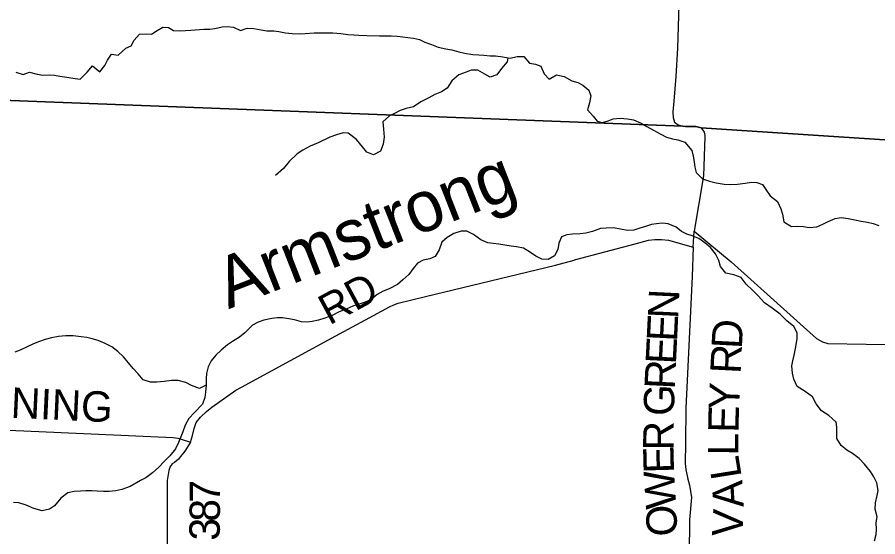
# Model space of a CAD drawing. Extents: x 1759416 to 2214760, y 252598 to 1116833.
# Drawn here: x 1958374 to 1966853, y 874883 to 880004 of the extents above; entities that cross this region are included whole.
import ezdxf

# ---------------------------------------------------------------- set-up
doc = ezdxf.new("R2010")
doc.units = 0
for name, color, linetype in [('GM_X_Minor_River', 7, 'Continuous'), ('GM_X_Minor_River_Text', 7, 'Continuous'), ('GM_X_Township', 7, 'Continuous'), ('GM_X_Township_Road', 7, 'Continuous'), ('GM_X_Township_Road_Text', 7, 'Continuous')]:
    doc.layers.add(name, color=color, linetype=linetype)

msp = doc.modelspace()

# ---------------------------------------------------------------- linework, layer by layer
at = {"layer": 'GM_X_Minor_River'}
for points in [[(1958361.3, 879462.1), (1958431.1, 879439.1), (1958493.6, 879464.3), (1958569.4, 879443.2), (1958625.4, 879434.3), (1958687.6, 879437.5), (1958741.6, 879434.7), (1958793.6, 879424), (1958861.5, 879413), (1958921.5, 879404.1), (1958995.5, 879395.1), (1959064.7, 879464.3), (1959115.7, 879525.8), (1959187, 879466.6), (1959238, 879528), (1959262.9, 879581.9), (1959303.9, 879641.5), (1959367.9, 879630.5), (1959445, 879697.7), (1959497.5, 879723), (1959526.4, 879776.8), (1959577.4, 879836.2), (1959643.7, 879841.3), (1959697.7, 879838.5), (1959752.4, 879873.9), (1959809, 879905.2), (1959863.1, 879904.4), (1959914.7, 879873.6), (1959976.7, 879868.7), (1960030.9, 879872), (1960085, 879875.2), (1960213.4, 879885.5), (1960271.5, 879886.7), (1960321.8, 879894), (1960392.1, 879909), (1960442.3, 879914.3), (1960506.3, 879905.4), (1960573.9, 879874.4), (1960638.4, 879897.5), (1960706.5, 879894.6), (1960778.4, 879879.5)], [(1960778.4, 879879.5), (1960832.4, 879870.8), (1960902.5, 879869.8), (1960952.5, 879865), (1961018.4, 879850.1), (1961082.5, 879845.2), (1961156.5, 879842.1), (1961210.7, 879845.4), (1961300.9, 879850.1), (1961351.1, 879851.4), (1961485.3, 879849.5), (1961561.3, 879844.5), (1961631.3, 879835.5), (1961689.4, 879830.6), (1961741.4, 879825.9), (1961819.5, 879822.8), (1961943.7, 879821), (1961999.8, 879822.2), (1962059.9, 879821.4), (1962116, 879818.6), (1962172, 879811.8), (1962224, 879805.1), (1962278, 879798.3), (1962337.9, 879785.4), (1962389.6, 879758.6), (1962457.4, 879735.6), (1962523.1, 879710.6), (1962597, 879693.5), (1962654.9, 879682.7), (1962726.7, 879661.6), (1962780.6, 879648.8), (1962862.6, 879637.6), (1962920.6, 879632.8), (1962972.7, 879630), (1963032.7, 879625.2), (1963084.8, 879624.5), (1963158.8, 879613.4), (1963230.7, 879600.3), (1963301.1, 879617.4), (1963367.2, 879616.5), (1963420.3, 879551.5), (1963480.3, 879542.7), (1963532.1, 879521.9), (1963565, 879447.2), (1963614.3, 879394.3), (1963689, 879435.4), (1963762.9, 879420.3), (1963838.4, 879377.2), (1963896.3, 879362.3), (1963948, 879335.5), (1964007.3, 879286.5), (1964024.5, 879230.1), (1964013.4, 879160.1), (1963994.3, 879092.1), (1964049.4, 879029.2), (1964088.7, 878978.5), (1964140.6, 878967.7), (1964195, 878983), (1964245.4, 879004.3), (1964313.6, 879009.4), (1964387.7, 879004.3), (1964447.6, 878991.5), (1964521.2, 878960.3), (1964578.8, 878927.4), (1964644.4, 878890.4), (1964715.9, 878851.3), (1964771.5, 878820.4), (1964829.4, 878805.6), (1964883.4, 878794.8), (1964953.2, 878773.7), (1965020, 878690.5), (1965035.1, 878634.2), (1965044.3, 878579.9), (1965049.5, 878527.7), (1965064.7, 878475.3), (1965125.9, 878412.2), (1965193.6, 878387.2), (1965259.5, 878372.2), (1965339.4, 878359.1), (1965397.5, 878354.3), (1965471.7, 878359.2), (1965548, 878370.2), (1965610.3, 878379.3), (1965662.3, 878376.6), (1965716.1, 878355.8), (1965757.2, 878295), (1965792.5, 878242.4), (1965863.8, 878189.2), (1965898.7, 878116.5), (1965913.9, 878062.1), (1965928.8, 877987.7), (1966002.2, 877942.5), (1966060.4, 877945.7), (1966120.5, 877942.9), (1966176.4, 877930.1), (1966252.7, 877939), (1966313.2, 877964.2), (1966365.7, 877991.6), (1966434.3, 878020.7), (1966492.5, 878029.9), (1966562.5, 878020.9)], [(1963209.3, 879604.2), (1963202.1, 879564.6), (1963147, 879499.2), (1963099.9, 879435.7), (1963035.5, 879414.5), (1962979.8, 879441.4), (1962912.3, 879482.4), (1962848.2, 879483.3), (1962797.8, 879464), (1962725.2, 879436.9), (1962656.1, 879375.7), (1962609, 879306.2), (1962554.3, 879268.8), (1962487.7, 879241.7), (1962431.1, 879208.4), (1962350.4, 879171.4), (1962279.5, 879122.2), (1962207, 879103.2), (1962148.6, 879084), (1962092.1, 879054.7), (1962041.6, 879033.3), (1961976.6, 878974), (1961981.5, 878901.8), (1961988.3, 878823.4), (1961979.2, 878753.3), (1961954, 878683.5), (1961885.3, 878648.3), (1961819.6, 878675.3), (1961774.4, 878728.1), (1961715.4, 878799.2), (1961634.2, 878862.5), (1961584.1, 878863.2), (1961519.7, 878846.1), (1961455.2, 878822.9), (1961338.1, 878766.4), (1961259.5, 878733.4), (1961186.7, 878692.3), (1961132, 878656.9), (1961052.7, 878581.8), (1960997.5, 878512.4), (1960920.3, 878443.2)], [(1966819.5, 874841.8), (1966838.6, 874905.8), (1966841.3, 874955.9), (1966838.4, 875024.1), (1966847.3, 875080.2), (1966826.4, 875154.7), (1966831.4, 875218.8), (1966848.6, 875290.8), (1966855.4, 875340.8), (1966844.5, 875415.2), (1966815.4, 875473.8), (1966782.1, 875526.4), (1966721.1, 875599.5), (1966669.9, 875654.3), (1966602.5, 875703.4), (1966549, 875738.3), (1966493.6, 875783.2), (1966450.6, 875852), (1966449.3, 875902.2), (1966448.3, 875962.4), (1966443, 876012.6), (1966369.9, 876077.8), (1966298.5, 876122.9), (1966245.5, 876193.9), (1966210.5, 876262.6), (1966139.2, 876315.8), (1966057.7, 876363), (1966024.8, 876435.7), (1966011.7, 876494.1), (1966004.8, 876566.4), (1966015.6, 876618.4), (1966028.5, 876674.4), (1966043.6, 876740.4), (1966059.1, 876834.4), (1966058, 876894.6), (1966024.9, 876955.3), (1965955.6, 877010.4), (1965890.5, 877077.5), (1965813.3, 877136.8), (1965736, 877188), (1965675, 877259.1), (1965617.7, 877314), (1965556.5, 877373.1), (1965507.4, 877438), (1965433.7, 877465.1), (1965355.8, 877480.2), (1965304.7, 877547.1), (1965287.6, 877605.6), (1965252.6, 877672.2), (1965203.5, 877735.1), (1965150.1, 877782), (1965090.6, 877823), (1965024.9, 877848), (1964971, 877864.8), (1964919.4, 877891.6), (1964865.9, 877934.4), (1964786.3, 877967.7), (1964728.3, 877974.5), (1964674.1, 877969.2), (1964621.9, 877959.9), (1964565.5, 877942.7), (1964507.1, 877923.4), (1964450.7, 877904.2), (1964386.5, 877901.1), (1964250.6, 877927), (1964176.5, 877926.1), (1964120.3, 877922.9), (1964043.7, 877891.8), (1963977.3, 877876.7)], [(1966562.5, 878020.9), (1966626.4, 878006), (1966688.4, 877995.1), (1966752.3, 877984.2), (1966806.2, 877971.4), (1966862, 877952.5)], [(1963977.3, 877876.7), (1963919.1, 877869.5), (1963844.9, 877864.5), (1963788.7, 877859.3), (1963736.3, 877838), (1963709.3, 877776.2), (1963700.3, 877714.1), (1963669.3, 877652.4), (1963606.6, 877617.2), (1963544.5, 877618), (1963484.8, 877648.9), (1963431.3, 877685.8), (1963363.8, 877726.9), (1963291.9, 877741.9), (1963239.9, 877748.7), (1963178, 877757.6), (1963118, 877768.4), (1963062, 877775.2), (1963010, 877780), (1962940.3, 877811.1), (1962869, 877864.2), (1962803.4, 877895.2), (1962749.3, 877896), (1962676.8, 877870.9), (1962610.1, 877833.8), (1962559.2, 877788.3), (1962530, 877712.5), (1962490.9, 877644.9), (1962438.5, 877623.5), (1962372.1, 877610.4), (1962317.5, 877579.1), (1962274.6, 877527.5), (1962233.6, 877467.9), (1962172.7, 877414.6), (1962119.9, 877371.2), (1962037.1, 877326.3), (1961978.6, 877303), (1961920, 877271.7), (1961861.1, 877222.4), (1961810.7, 877199.1), (1961752.2, 877177.8), (1961681.7, 877154.7), (1961623.2, 877131.5), (1961546.6, 877100.5), (1961475.9, 877065.3), (1961405.4, 877038.3), (1961343, 877019.1), (1961280.6, 877005.9), (1961230.4, 876998.6), (1961174.4, 877001.4), (1961106.5, 877020.4), (1961050.6, 877031.2), (1960988.6, 877040.1), (1960936.5, 877040.8), (1960882.3, 877035.6), (1960803.9, 877016.6), (1960747.5, 876999.3), (1960692.9, 876968), (1960615.6, 876892.9), (1960564.9, 876851.5), (1960496, 876806.3), (1960445.5, 876774.9), (1960384.5, 876723.6), (1960331.7, 876674.2), (1960284.7, 876616.7), (1960255.7, 876558.9), (1960238.7, 876493), (1960235.9, 876442.9), (1960234.9, 876376.7), (1960227.8, 876308.6), (1960220.9, 876254.5), (1960199.9, 876190.6), (1960120.5, 876107.5), (1960063.4, 876048.1), (1960028.4, 875984.4), (1960005.3, 875918.5), (1959986.5, 875866.6), (1959963.6, 875812.8), (1959932.6, 875751), (1959877.4, 875681.6), (1959822.4, 875624.2), (1959769.4, 875570.8), (1959708.4, 875513.5), (1959641.5, 875464.3), (1959589, 875438.9), (1959487.9, 875380.2), (1959405.3, 875349.2), (1959345, 875336), (1959280.8, 875328.9), (1959222.6, 875327.7), (1959162.6, 875332.6), (1959108.6, 875337.3), (1959048.4, 875336.2), (1958998.3, 875332.9), (1958936.1, 875327.7), (1958873.8, 875316.6), (1958804.8, 875263.4), (1958741.5, 875188), (1958690.9, 875154.7), (1958618.6, 875139.6), (1958538.8, 875162.8)], [(1960235, 876382.7), (1960234.9, 876378.7), (1960168.3, 876345.5), (1960092.5, 876372.7), (1960034.9, 876403.6), (1959961.1, 876422.7), (1959894.9, 876423.6), (1959820.7, 876414.6), (1959750.4, 876407.5), (1959686.3, 876406.4), (1959614.5, 876429.5), (1959565.3, 876488.4), (1959516.1, 876541.2), (1959470.8, 876596), (1959419.7, 876656.9), (1959366.4, 876709.8), (1959307, 876754.8), (1959239.4, 876789.8), (1959171.7, 876816.9), (1959113.9, 876835.8), (1959060, 876848.5), (1959004, 876855.3), (1958923.9, 876862.5), (1958853.8, 876863.5), (1958781.6, 876858.5), (1958711.3, 876845.4), (1958648.9, 876828.2), (1958592.5, 876809), (1958534, 876785.7), (1958473.4, 876756.5), (1958402.8, 876723.4), (1958350.4, 876704)], [(1958538.8, 875162.8), (1958461.1, 875194), (1958391.3, 875217), (1958337.3, 875219.8)]]:
    msp.add_lwpolyline(points, dxfattribs=at)
at = {"layer": 'GM_X_Township'}
for points in [[(1978647.5, 890098.7), (1978275, 883589.5), (1978080.8, 880037.7), (1978052.6, 879525.8), (1978022.2, 878973.2), (1977979.1, 878190.1), (1977255.6, 878227.9), (1976487.6, 878268), (1971697.9, 878518.1), (1971368.2, 878535.3), (1969836.3, 878615.3), (1968980.9, 878660), (1965111.4, 878913), (1965060.6, 878925.7), (1964958.6, 878928.7), (1964932.8, 878929.4), (1956242.2, 879260.7)], [(1956242.2, 879260.7), (1964932.8, 878929.4), (1964958.6, 878928.7), (1965060.6, 878925.7), (1965111.4, 878913), (1968980.9, 878660), (1969836.3, 878615.3), (1971368.2, 878535.3), (1971697.9, 878518.1), (1976487.6, 878268), (1977255.6, 878227.9), (1977979.1, 878190.1), (1977838.2, 875632.9), (1977697.3, 873223.6), (1977644.7, 872388.6), (1977637, 872221.2), (1977618.8, 871881.1), (1977599.9, 871542.6), (1977591.8, 871369.4), (1977584.2, 871181.1), (1977562.4, 870644.2), (1977534.2, 869990.2), (1977495.1, 869420.8), (1977468.9, 869117.6)]]:
    msp.add_lwpolyline(points, dxfattribs=at)
at = {"layer": 'GM_X_Township_Road'}
for points in [[(1964917, 880879.3), (1964880.1, 879698.4), (1964864.8, 879418.8), (1964844.5, 879177.3), (1964834.4, 879070.6), (1964836.2, 879016.3), (1964850.8, 878969.8), (1964886.3, 878942.9), (1964932.8, 878929.4), (1964935.5, 878929.3)], [(1964935.5, 878929.3), (1964958.6, 878928.7), (1965060.6, 878925.7), (1965111.4, 878913), (1965140.9, 878871.9), (1965147.6, 878837)], [(1965147.6, 878837), (1965149.5, 878826.6), (1965134.3, 878441.5), (1965042.6, 877896)], [(1965034.8, 877738), (1965042.6, 877896), (1965406.9, 877591.8), (1966249.7, 876838.9), (1966308.2, 876803.4), (1966362.4, 876788), (1967494.6, 876769.5)], [(1963861.5, 877610.8), (1963864, 877611.5), (1964461.7, 877769.6), (1964595.5, 877805.2), (1964655.5, 877814), (1964723.6, 877814.7), (1964791.8, 877805.5), (1965034.8, 877738)], [(1965034.8, 877738), (1965023.8, 877448.9), (1964962.7, 876151.9), (1964958.2, 875808.6), (1964956.3, 875603.9), (1964960.9, 875545.8), (1964979.9, 875449.7), (1964996.5, 875391.7), (1965017.7, 875271.5), (1964997.9, 875050.5), (1964990, 874369.1), (1964948.4, 873852.7), (1964935.4, 873578.1), (1964886.9, 872829.6)], [(1960081.9, 875814), (1960101.6, 875881.5), (1960117.2, 875951.1), (1960138.6, 876009.8), (1960178.6, 876060.9), (1960238.1, 876117.8), (1960291.7, 876160.5), (1960528.4, 876327.8), (1960584.2, 876358.5), (1961548.3, 876883.3), (1961805.1, 877021.9), (1962042.3, 877149.9), (1962084.2, 877168.4), (1962126.1, 877187), (1962395.8, 877252.2), (1963676.6, 877561.9), (1963861.5, 877610.8)], [(1957797.4, 875954.1), (1958439.5, 875928), (1959912, 875861.9), (1959956.4, 875854.8), (1959990.7, 875845.8), (1960081.9, 875814)], [(1960081.9, 875814), (1960025.7, 875726), (1959984.2, 875675.4), (1959964.4, 875647), (1959922.7, 875616.5), (1959900.8, 875602.2), (1959881, 875575.9), (1959867.4, 875537.6), (1959852.4, 875437.1), (1959849.8, 874820.9), (1959794.1, 874121.1), (1959749.4, 873669.7)]]:
    msp.add_lwpolyline(points, dxfattribs=at)

# ---------------------------------------------------------------- texts
at = {"layer": 'GM_X_Minor_River_Text'}
msp.add_text('Armstrong', height=500.04, rotation=21.33552, dxfattribs=at).set_placement((1960454.9, 877124.9))
at = {"layer": 'GM_X_Township_Road_Text'}
for s, rotation, p in [('RD', 28.33633, (1961449.4, 876964.7)), ('N', 87.24526, (1964885.5, 877027)), ('E', 87.24331, (1964874.7, 876802.8)), ('D', 87.04445, (1965513.4, 876730.8)), ('E', 87.24331, (1964863.9, 876578.7)), ('R', 87.11848, (1965501, 876484.8)), ('R', 87.29429, (1964852.2, 876332.6)), ('BANNING', 357.33791, (1957482.4, 876095.3)), ('G', 88.09448, (1964843.5, 876069.9)), ('Y', 87.58054, (1965485.4, 876129.4)), ('E', 88.80846, (1965480.8, 875906.7)), ('R', 89.60189, (1964840.6, 875733.2)), ('L', 89.55, (1965479, 875683.4)), ('E', 91.47013, (1964846.3, 875511.4)), ('L', 99.10396, (1965513.5, 875475)), ('W', 93.84631, (1964869.4, 875167.9)), ('7', 89.35467, (1960372.3, 875215.7)), ('A', 93.25008, (1965532.1, 875178.1)), ('8', 89.59405, (1960371, 875031.2)), ('O', 91.32948, (1964876.2, 874889.6)), ('V', 86.74155, (1965517.1, 874877.3)), ('3', 88.94374, (1960367.6, 874842.8))]:
    msp.add_text(s, height=300, rotation=rotation, dxfattribs=at).set_placement(p)

doc.saveas('drawing.dxf')
